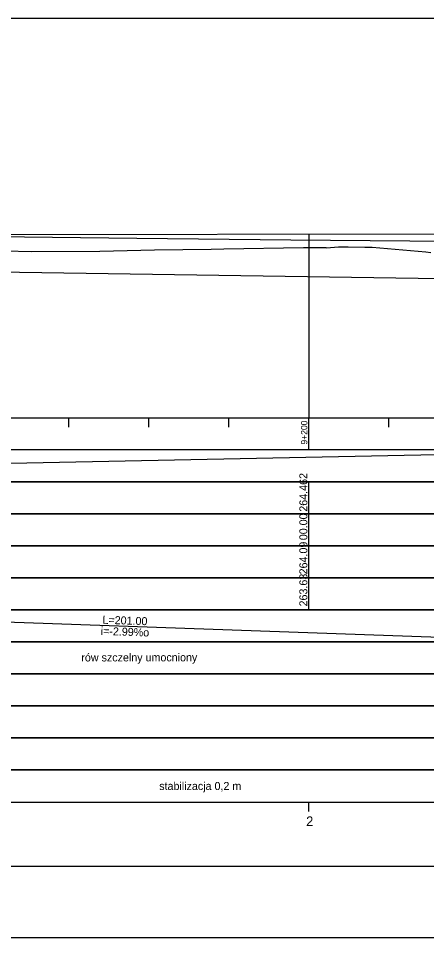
# Model space of a CAD drawing. Extents: x 6445630 to 6518227, y 5499240 to 5511716.
# Drawn here: x 6453140.4 to 6453268, y 5507385.5 to 5507672.5 of the extents above; entities that cross this region are included whole.
import ezdxf

# ---------------------------------------------------------------- set-up
doc = ezdxf.new("R2010")
doc.units = 0
for name, color, linetype in [('TOR_PROF-rowy otwarte', 7, 'Continuous'), ('TOR_PROF-tabelka-geometria T1', 7, 'Continuous'), ('TOR_PROF-tabelka-kilometracja', 7, 'Continuous'), ('TOR_PROF-tabelka-odleglosci T1', 7, 'Continuous'), ('TOR_PROF-tabelka-pochylenia proj T1', 7, 'Continuous'), ('TOR_PROF-tabelka-rodzaj rowu T1', 7, 'Continuous'), ('TOR_PROF-tabelka-rowyT1', 7, 'Continuous'), ('TOR_PROF-tabelka-rurociagi T1', 7, 'Continuous'), ('TOR_PROF-tabelka-rzedne istn T1', 7, 'Continuous'), ('TOR_PROF-tabelka-rzedne proj T1', 7, 'Continuous'), ('TOR_PROF-tabelka-teren istniejacy T1', 7, 'Continuous'), ('TOR_PROF-tabelka-warstwa ochronna T1', 7, 'Continuous'), ('TOR_PROF-tor istniejacy T2', 7, 'Continuous'), ('TOR_PROF-tor projektowany', 7, 'Continuous'), ('TOR_PROF-uklad odniesienia', 7, 'Continuous'), ('TOR_PROF-warstwa ochronna', 7, 'Continuous'), ('TOR_RAMKI-dodatkowe3', 7, 'Continuous'), ('TOR_RAMKI-MASKA WYCIECIA', 7, 'Continuous')]:
    doc.layers.add(name, color=color, linetype=linetype)

msp = doc.modelspace()

# ---------------------------------------------------------------- linework, layer by layer
at = {"layer": 'TOR_PROF-rowy otwarte'}
msp.add_line((6453071.21, 5507594.38), (6453272.21, 5507591.38), dxfattribs=at)
at = {"layer": 'TOR_PROF-tabelka-geometria T1'}
for points in [[(6452331.21, 5507405.21), (6452693.42, 5507405.21), (6452693.42, 5507405.21), (6452732.21, 5507405.21), (6452732.21, 5507405.21), (6452862.21, 5507407.88), (6452862.21, 5507407.88), (6453815.72, 5507407.88)], [(6452331.21, 5507407.88), (6453831.21, 5507407.88)]]:
    msp.add_lwpolyline(points, dxfattribs=at)
at = {"layer": 'TOR_PROF-tabelka-kilometracja'}
msp.add_lwpolyline([(6453231.21, 5507424.88), (6453231.21, 5507427.88)], dxfattribs=at)
at = {"layer": 'TOR_PROF-tabelka-odleglosci T1'}
msp.add_lwpolyline([(6452331.21, 5507507.88), (6453831.21, 5507507.88), (6453831.21, 5507517.88), (6452331.21, 5507517.88)], close=True, dxfattribs=at)
msp.add_lwpolyline([(6453231.21, 5507507.88), (6453231.21, 5507517.88)], dxfattribs=at)
at = {"layer": 'TOR_PROF-tabelka-pochylenia proj T1'}
msp.add_lwpolyline([(6452331.21, 5507527.88), (6453831.21, 5507527.88), (6453831.21, 5507537.88), (6452331.21, 5507537.88)], close=True, dxfattribs=at)
msp.add_lwpolyline([(6452927.5, 5507529.38), (6453271.3, 5507536.38)], dxfattribs=at)
at = {"layer": 'TOR_PROF-tabelka-rodzaj rowu T1'}
for points in [[(6452331.21, 5507467.88), (6453831.21, 5507467.88), (6453831.21, 5507477.88), (6452331.21, 5507477.88)], [(6452331.21, 5507447.88), (6453831.21, 5507447.88), (6453831.21, 5507457.88), (6452331.21, 5507457.88)]]:
    msp.add_lwpolyline(points, close=True, dxfattribs=at)
at = {"layer": 'TOR_PROF-tabelka-rowyT1'}
msp.add_lwpolyline([(6452331.21, 5507477.88), (6453831.21, 5507477.88), (6453831.21, 5507487.88), (6452331.21, 5507487.88)], close=True, dxfattribs=at)
msp.add_lwpolyline([(6453071.21, 5507486.38), (6453272.21, 5507479.38)], dxfattribs=at)
at = {"layer": 'TOR_PROF-tabelka-rurociagi T1'}
msp.add_lwpolyline([(6452331.21, 5507457.88), (6453831.21, 5507457.88), (6453831.21, 5507467.88), (6452331.21, 5507467.88)], close=True, dxfattribs=at)
at = {"layer": 'TOR_PROF-tabelka-rzedne istn T1'}
msp.add_lwpolyline([(6452331.21, 5507497.88), (6453831.21, 5507497.88), (6453831.21, 5507507.88), (6452331.21, 5507507.88)], close=True, dxfattribs=at)
for points in [[(6453231.21, 5507497.88), (6453231.21, 5507507.88)], [(6453231.21, 5507487.88), (6453231.21, 5507497.88)]]:
    msp.add_lwpolyline(points, dxfattribs=at)
at = {"layer": 'TOR_PROF-tabelka-rzedne proj T1'}
msp.add_lwpolyline([(6452331.21, 5507517.88), (6453831.21, 5507517.88), (6453831.21, 5507527.88), (6452331.21, 5507527.88)], close=True, dxfattribs=at)
msp.add_lwpolyline([(6453231.21, 5507517.88), (6453231.21, 5507527.88)], dxfattribs=at)
at = {"layer": 'TOR_PROF-tabelka-teren istniejacy T1'}
msp.add_lwpolyline([(6452331.21, 5507487.88), (6453831.21, 5507487.88), (6453831.21, 5507497.88), (6452331.21, 5507497.88)], close=True, dxfattribs=at)
at = {"layer": 'TOR_PROF-tabelka-warstwa ochronna T1'}
msp.add_lwpolyline([(6452331.21, 5507437.88), (6453831.21, 5507437.88), (6453831.21, 5507447.88), (6452331.21, 5507447.88)], close=True, dxfattribs=at)
at = {"layer": 'TOR_PROF-tor istniejacy T2'}
msp.add_lwpolyline([(6452876.23, 5507604.98), (6452925.19, 5507604.68), (6452972.78, 5507604.58), (6453021.81, 5507604.78), (6453079.54, 5507604.68), (6453124.61, 5507604.53), (6453177.44, 5507603.88), (6453225.57, 5507603.38), (6453275.17, 5507602.98), (6453320.06, 5507602.73), (6453372.68, 5507602.38), (6453422.79, 5507602.18), (6453473.35, 5507602.03), (6453522.65, 5507601.73), (6453573.32, 5507601.48), (6453623, 5507600.93), (6453672.86, 5507600.78), (6453723.01, 5507600.58), (6453772.77, 5507600.23), (6453815.72, 5507599.84)], dxfattribs=at)
at = {"layer": 'TOR_PROF-tor projektowany'}
for p, q in [((6452927.5, 5507604.84), (6453271.3, 5507605.23)), ((6452927.5, 5507604.84), (6453271.3, 5507605.23)), ((6453136.43, 5507599.95), (6453144.39, 5507599.76)), ((6453144.39, 5507599.76), (6453165.82, 5507599.91)), ((6453165.82, 5507599.91), (6453182.9, 5507600.27)), ((6453182.9, 5507600.27), (6453200.66, 5507600.54)), ((6453200.66, 5507600.54), (6453204.66, 5507600.61)), ((6453204.66, 5507600.61), (6453229.48, 5507601.05)), ((6453229.48, 5507601.05), (6453236.51, 5507600.97)), ((6453236.51, 5507600.97), (6453236.7, 5507600.94)), ((6453236.7, 5507600.94), (6453240.43, 5507601.18)), ((6453240.43, 5507601.18), (6453243.51, 5507601.19)), ((6453243.51, 5507601.19), (6453248.69, 5507601.1)), ((6453248.69, 5507601.1), (6453250.96, 5507601.08)), ((6453250.96, 5507601.08), (6453267.68, 5507599.61)), ((6453267.68, 5507599.61), (6453269.24, 5507599.43))]:
    msp.add_line(p, q, dxfattribs=at)
msp.add_lwpolyline([(6453231.21, 5507605.19), (6453231.21, 5507552.88), (6453231.21, 5507547.88), (6453231.21, 5507547.88)], dxfattribs=at)
msp.add_lwpolyline([(6453231.21, 5507605.19), (6453231.21, 5507552.88), (6453231.21, 5507547.88), (6453231.21, 5507547.88)], dxfattribs=at)
msp.add_lwpolyline([(6453231.21, 5507605.19), (6453231.21, 5507552.88), (6453231.21, 5507547.88), (6453231.21, 5507547.88)], dxfattribs=at)
at = {"layer": 'TOR_PROF-uklad odniesienia'}
for p, q in [((6452331.21, 5507547.88), (6453831.21, 5507547.88)), ((6453156.21, 5507544.88), (6453156.21, 5507547.88)), ((6453181.21, 5507544.88), (6453181.21, 5507547.88)), ((6453206.21, 5507544.88), (6453206.21, 5507547.88)), ((6453231.21, 5507537.88), (6453231.21, 5507547.88)), ((6453256.21, 5507544.88), (6453256.21, 5507547.88))]:
    msp.add_line(p, q, dxfattribs=at)
at = {"layer": 'TOR_PROF-warstwa ochronna'}
msp.add_lwpolyline([(6452331.21, 5507427.88), (6453831.21, 5507427.88), (6453831.21, 5507437.88), (6452331.21, 5507437.88)], close=True, dxfattribs=at)
at = {"layer": 'TOR_RAMKI-dodatkowe3'}
for p, q in [((6453136.43, 5507599.95), (6453144.39, 5507599.76)), ((6453144.39, 5507599.76), (6453165.82, 5507599.91)), ((6453165.82, 5507599.91), (6453182.9, 5507600.27)), ((6453182.9, 5507600.27), (6453200.66, 5507600.54)), ((6453200.66, 5507600.54), (6453204.66, 5507600.61)), ((6453204.66, 5507600.61), (6453229.48, 5507601.05)), ((6453229.48, 5507601.05), (6453236.51, 5507600.97)), ((6453236.51, 5507600.97), (6453236.7, 5507600.94)), ((6453236.7, 5507600.94), (6453240.43, 5507601.18)), ((6453240.43, 5507601.18), (6453243.51, 5507601.19)), ((6453243.51, 5507601.19), (6453248.69, 5507601.1)), ((6453248.69, 5507601.1), (6453250.96, 5507601.08)), ((6453250.96, 5507601.08), (6453267.68, 5507599.61)), ((6453267.68, 5507599.61), (6453269.24, 5507599.43))]:
    msp.add_line(p, q, dxfattribs=at)
at = {"layer": 'TOR_RAMKI-MASKA WYCIECIA'}
msp.add_lwpolyline([(6452259.79, 5507385.55), (6453879.79, 5507385.55), (6453879.79, 5507672.55), (6452259.79, 5507672.55)], close=True, dxfattribs=at)

# ---------------------------------------------------------------- texts
at = {"layer": 'TOR_PROF-tabelka-kilometracja'}
msp.add_text('2', height=3, dxfattribs=at).set_placement((6453230.33, 5507420.38))
at = {"layer": 'TOR_PROF-tabelka-odleglosci T1'}
msp.add_text('00.00', height=2.5, rotation=90, dxfattribs=at).set_placement((6453230.71, 5507509.62))
at = {"layer": 'TOR_PROF-tabelka-rowyT1'}
for s, rotation, p in [('L=201.00', 358.0054, (6453166.66, 5507483.56)), ('i=-2.99%o', 358.0054, (6453166.11, 5507480.07)), ('rów szczelny umocniony', 0.087, (6453160.09, 5507471.76))]:
    msp.add_text(s, height=2.5, rotation=rotation, dxfattribs=at).set_placement(p)
at = {"layer": 'TOR_PROF-tabelka-rzedne istn T1'}
for s, p in [('264.09', (6453230.71, 5507498.95)), ('263.63', (6453230.71, 5507488.94))]:
    msp.add_text(s, height=2.5, rotation=90, dxfattribs=at).set_placement(p)
at = {"layer": 'TOR_PROF-tabelka-rzedne proj T1'}
msp.add_text('264.462', height=2.5, rotation=90, dxfattribs=at).set_placement((6453230.71, 5507518.52))
at = {"layer": 'TOR_PROF-uklad odniesienia'}
msp.add_text('9+200', height=2, rotation=90, dxfattribs=at).set_placement((6453230.71, 5507539.48))
at = {"layer": 'TOR_PROF-warstwa ochronna'}
msp.add_text('stabilizacja 0,2 m', height=2.5, dxfattribs=at).set_placement((6453184.42, 5507431.63))

doc.saveas('drawing.dxf')
